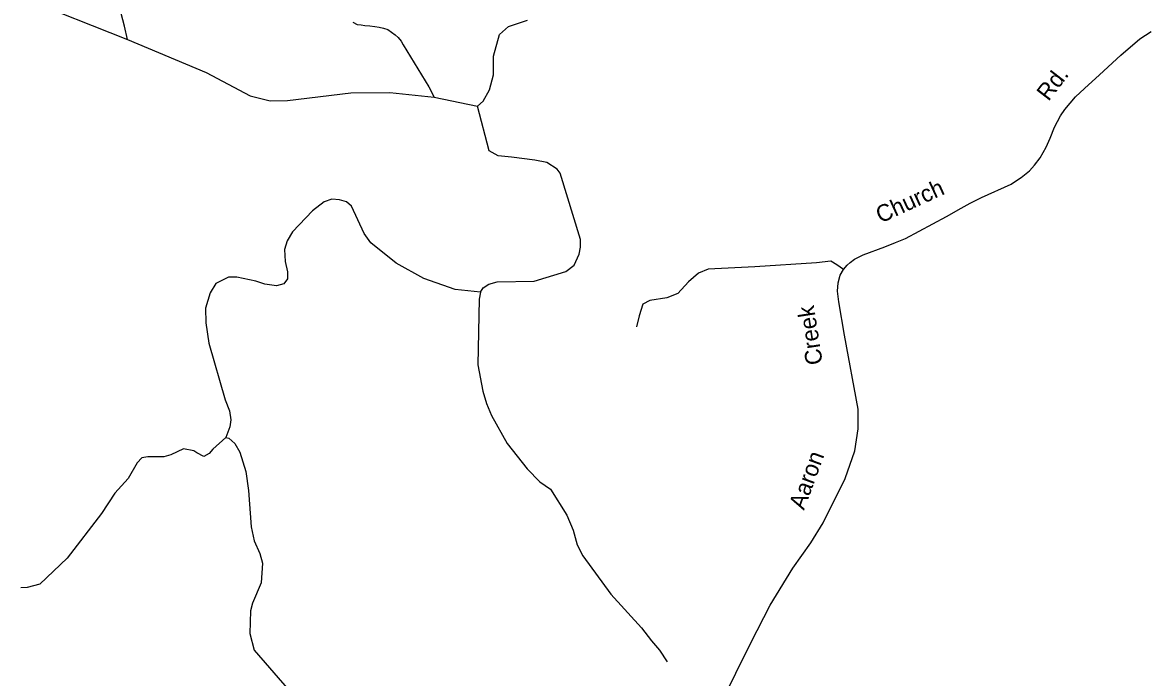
# Model space of a CAD drawing. Extents: x 2056842 to 2160602, y 826753 to 1016856.
# Drawn here: x 2064881 to 2071294, y 998061 to 1001794 of the extents above; entities that cross this region are included whole.
import ezdxf

# ---------------------------------------------------------------- set-up
doc = ezdxf.new("R2010")
doc.units = 0
for name, color, linetype in [('Exist Hydrographic Creek Single Shore', 7, 'Continuous'), ('Exist Hydrographic Misc Water Feature', 7, 'Continuous'), ('Exist Road Non-System Type 51', 7, 'Continuous'), ('Exist Road Secondary Type 51 Attributed', 7, 'Continuous'), ('Exist Road Secondary Type 51 Label', 7, 'Continuous')]:
    doc.layers.add(name, color=color, linetype=linetype)

msp = doc.modelspace()

# ---------------------------------------------------------------- linework, layer by layer
at = {"layer": 'Exist Hydrographic Creek Single Shore'}
for points in [[(2064492.8, 1002332), (2064884.2, 1001934.3), (2065478.4, 1001697.2), (2065927.2, 1001507.8), (2066177.9, 1001374.8), (2066293.3, 1001347.2), (2066391.1, 1001348.5), (2066752.1, 1001393.7), (2066975.2, 1001393.9), (2067227.2, 1001368.8), (2067474.9, 1001317.6)], [(2067474.9, 1001317.6), (2067506.8, 1001345), (2067543.1, 1001410.2), (2067565.7, 1001495.5), (2067566, 1001601.3), (2067600.8, 1001725.1), (2067652.2, 1001771.5), (2067760, 1001807.8)]]:
    msp.add_lwpolyline(points, dxfattribs=at)
at = {"layer": 'Exist Hydrographic Misc Water Feature'}
msp.add_line((2067541.4, 1001062.8), (2067474.9, 1001317.6), dxfattribs=at)
for points in [[(2065478.4, 1001697.2), (2065462.4, 1001772.5), (2065443.3, 1001844)], [(2066764.4, 1001795), (2066788.6, 1001783.1), (2066810.6, 1001781), (2066832.5, 1001777.1), (2066860.6, 1001775.2), (2066888.5, 1001771.2), (2066914.5, 1001767.3), (2066938.5, 1001761.3), (2066962.5, 1001753.3), (2066984.5, 1001739.4), (2067004.6, 1001723.4), (2067022.6, 1001707.5), (2067038.6, 1001687.5), (2067050.7, 1001665.6), (2067197.1, 1001427.8), (2067227.2, 1001368.8)], [(2067492.6, 1000256.6), (2067506.6, 1000280.6), (2067538.5, 1000302.5), (2067586.4, 1000316.6), (2067798.5, 1000319.1), (2067978.5, 1000375.4), (2068026.5, 1000411.5), (2068054.4, 1000473.6), (2068062.1, 1000513.5), (2068062, 1000557.4), (2067945.5, 1000935.3), (2067929.6, 1000957.3), (2067869.3, 1000995.3), (2067801.4, 1001009.2), (2067669.1, 1001026.7), (2067592.8, 1001033), (2067541.4, 1001062.8)], [(2067492.6, 1000256.6), (2067346.6, 1000272.1), (2067168.7, 1000333.9), (2067010.4, 1000421.5), (2066866.1, 1000537.4), (2066828.2, 1000591.4), (2066755.6, 1000747.1), (2066727.6, 1000771), (2066687.8, 1000783), (2066643.6, 1000786.9), (2066599.6, 1000771), (2066533.9, 1000720.9), (2066420.1, 1000600.5), (2066390.2, 1000548.6), (2066374.1, 1000500.4), (2066378.3, 1000432.4), (2066390.5, 1000372.4), (2066390.6, 1000332.4), (2066370.7, 1000304.6), (2066328.7, 1000292.3), (2066262.7, 1000302.2), (2066210.5, 1000320), (2066102.4, 1000342), (2066054.4, 1000342), (2065982.5, 1000305.8), (2065950.5, 1000253.6), (2065924.8, 1000165.5), (2065925, 1000081.5), (2065943.2, 999965.6), (2066035.6, 999643.7), (2066059.9, 999579.9), (2066068, 999529.8), (2066062, 999489.9), (2066040.3, 999427.7)], [(2067492.6, 1000256.6), (2067484.9, 1000216.4), (2067477.4, 999842.4), (2067505.8, 999692.5), (2067525.7, 999622.5), (2067553.8, 999554.7), (2067644.3, 999394.6), (2067758.5, 999250.8), (2067830.7, 999175.1), (2067890.6, 999133.2), (2067983, 998985.2), (2068019.3, 998899.5), (2068043.2, 998817.6), (2068075.3, 998753.6), (2068233.9, 998535.7), (2068410, 998343.9), (2068466.2, 998270.3), (2068512.4, 998216.1), (2068556.6, 998150.2)], [(2066040.3, 999427.7), (2065965.8, 999362.6), (2065945.8, 999337.6), (2065914.3, 999319.7), (2065874.4, 999341.6), (2065858.3, 999353.4), (2065798.4, 999363.5), (2065726.2, 999329.2), (2065686.3, 999319.2), (2065594.4, 999319.2), (2065560.5, 999313), (2065534.3, 999285), (2065482.5, 999194.8), (2065406.6, 999110.8), (2065331, 998994.5), (2065135.4, 998740), (2064979.7, 998592), (2064907.8, 998573.8), (2064871.6, 998571.6)], [(2066040.4, 999428.1), (2066056.4, 999424.1), (2066090.4, 999394.1), (2066120.4, 999344.1), (2066154.6, 999234.2), (2066169, 999126.2), (2066185.2, 998920.2), (2066201.4, 998840.3), (2066233.6, 998768.3), (2066249.8, 998712.3), (2066241.8, 998600.4), (2066192.1, 998484.2), (2066180, 998440.2), (2066176.4, 998312.2), (2066200.6, 998216.2), (2066400.9, 997986.6)]]:
    msp.add_lwpolyline(points, dxfattribs=at)
at = {"layer": 'Exist Road Non-System Type 51'}
msp.add_lwpolyline([(2069561.1, 1000386.4), (2069523.1, 1000413.1), (2069489.1, 1000433.5), (2069407.4, 1000424.5), (2069055.8, 1000401.7), (2068790.4, 1000388.1), (2068734.5, 1000365.4), (2068677.7, 1000315.5), (2068616.5, 1000249.7), (2068553, 1000224.7), (2068457.7, 1000208.8), (2068416.9, 1000188.4), (2068396.5, 1000122.5), (2068380.6, 1000058.9)], dxfattribs=at)
at = {"layer": 'Exist Road Secondary Type 51 Attributed'}
msp.add_lwpolyline([(2068861.3, 997912.8), (2069032.6, 998259.1), (2069143.7, 998472.5), (2069273, 998683.6), (2069375.1, 998828.9), (2069445.4, 998942.4), (2069571.3, 999195.6), (2069625.8, 999352.3), (2069643.9, 999477.1), (2069643.9, 999590.6), (2069566.2, 1000011.9), (2069533.9, 1000202.5), (2069527, 1000262.4), (2069529.7, 1000310.8), (2069541.5, 1000353.8), (2069561.1, 1000386.4), (2069581, 1000410.2), (2069598.7, 1000426.3), (2069624, 1000445.1), (2069672.6, 1000470.4), (2069796.7, 1000515), (2069857.9, 1000539.7), (2069914.9, 1000561.8), (2070148.6, 1000688.6), (2070231, 1000735.9), (2070282.6, 1000764.9), (2070347.6, 1000796.1), (2070516.6, 1000871.9), (2070547.7, 1000892.3), (2070574.6, 1000910), (2070621, 1000948.2), (2070650.1, 1000980.5), (2070681.2, 1001022.4), (2070715.9, 1001082.6), (2070739.5, 1001134.2), (2070762.9, 1001196.5), (2070798.3, 1001261.6), (2070822, 1001297), (2070884.5, 1001369.6), (2070935, 1001416.9), (2071021.3, 1001495.4), (2071141.1, 1001607.1), (2071250.4, 1001700.1), (2071314, 1001743.1)], dxfattribs=at)

# ---------------------------------------------------------------- texts
at = {"layer": 'Exist Road Secondary Type 51 Label'}
for s, rotation, p in [('Rd.', 52.42892, (2070729.6, 1001340.6)), ('Church', 24.60667, (2069772.5, 1000647.8)), ('Creek', 98.75731, (2069443.2, 999849.6)), ('Aaron', 69.71644, (2069335.8, 999010.7))]:
    msp.add_text(s, height=95, rotation=rotation, dxfattribs=at).set_placement(p)

doc.saveas('drawing.dxf')
